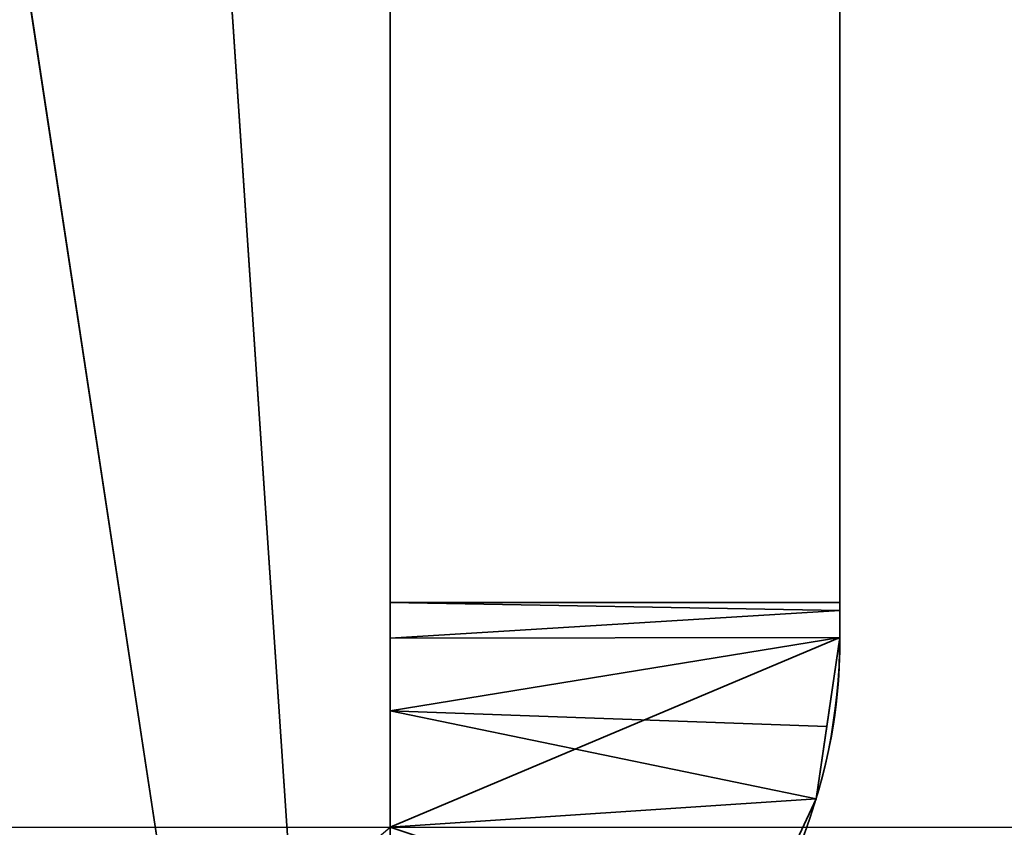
# Model space of a CAD drawing. Header units: millimetres. Extents: x -590 to 3690, y -120 to 127.
# Tile 852 of 903: x 3521.46 to 3530.21, y -21.25 to -14.06. Entities that reach past the tile are written whole.
import ezdxf

# ---------------------------------------------------------------- set-up
doc = ezdxf.new("R2010")
doc.units = ezdxf.units.MM
doc.layers.add('151', color=7, linetype='Continuous', true_color=0xffffff)

# ---------------------------------------------------------------- blocks, each defined once
blk = doc.blocks.new('UG_SURFACE_003')
at = {"layer": '151', "color": 252, "linetype": 'Continuous', "lineweight": 35}
for points in [[(3690.0001, -31.2, 2203.0001), (3690.0001, 108.2, 2203.0001), (2309.9999, 108.2, 2203.0001), (2309.9999, -31.2, 2203.0001)], [(2460, -31.2, 2053), (2460, 108.2, 2053), (3540, 108.2, 2053), (3540, -31.2, 2053)]]:
    blk.add_3dface(points, dxfattribs=at)
blk = doc.blocks.new('UG_SURFACE_167')
at = {"layer": '151', "color": 252, "linetype": 'Continuous', "lineweight": 35}
for points in [[(3524.75, -21.25, 260.5), (3524.75, -13.625, 260.5), (3528.7499, -12.781, 260.5), (3528.7499, -19.5621, 260.5)], [(3528.7499, -19.5621, 429.5), (3528.7499, -12.781, 429.5), (3524.75, -13.625, 429.5), (3524.75, -21.25, 429.5)], [(3528.7499, -12.781, 403.175), (3528.7499, -12.781, 414.25), (3528.7499, -19.5621, 414.25), (3528.7499, -19.5621, 405.4395)], [(3528.7499, -12.781, 403.175), (3528.7499, -19.3217, 403.175), (3528.7499, -19.25, 402.5)], [(3528.7499, -12.781, 286.825), (3528.7499, -12.781, 294.5), (3528.7499, -19.25, 294.5), (3528.7499, -19.25, 287.5)], [(3528.7499, -12.781, 286.825), (3528.7499, -19.3217, 286.825), (3528.7499, -19.5621, 284.5606)], [(3528.7499, -19.5621, 429.5), (3528.7499, -19.5621, 416.75), (3528.7499, -12.781, 416.75), (3528.7499, -12.781, 429.5)], [(3528.7499, -12.781, 260.5), (3528.7499, -12.781, 263.25), (3528.7499, -19.5621, 263.25), (3528.7499, -19.5621, 260.5)], [(3528.7499, -19.5621, 284.5606), (3528.7499, -19.5621, 277.675), (3528.7499, -12.781, 277.675), (3528.7499, -12.781, 286.825)], [(3528.7499, -19.25, 287.5), (3528.7499, -19.3217, 286.825), (3528.7499, -12.781, 286.825)], [(3528.7499, -19.25, 294.5), (3528.7499, -12.781, 294.5), (3528.7499, -12.781, 335.625), (3528.7499, -19.25, 335.625)], [(3528.7499, -19.25, 335.625), (3528.7499, -12.781, 335.625), (3528.7499, -12.781, 354.375), (3528.7499, -19.25, 354.375)], [(3528.7499, -19.25, 354.375), (3528.7499, -12.781, 354.375), (3528.7499, -12.781, 374.25), (3528.7499, -19.25, 374.25)], [(3528.7499, -19.25, 374.25), (3528.7499, -12.781, 374.25), (3528.7499, -12.781, 395.5), (3528.7499, -19.25, 395.5)], [(3528.7499, -19.25, 402.5), (3528.7499, -19.25, 395.5), (3528.7499, -12.781, 395.5), (3528.7499, -12.781, 403.175)], [(3528.7499, -19.5621, 405.4395), (3528.7499, -19.3217, 403.175), (3528.7499, -12.781, 403.175)], [(3528.7499, -19.5621, 416.75), (3528.7499, -19.5621, 414.25), (3528.7499, -12.781, 414.25), (3528.7499, -12.781, 416.75)], [(3528.7499, -19.5621, 277.675), (3528.7499, -19.5621, 275.75), (3528.7499, -12.781, 275.75), (3528.7499, -12.781, 277.675)], [(3528.7499, -19.5621, 275.75), (3528.7499, -19.5621, 263.25), (3528.7499, -12.781, 263.25), (3528.7499, -12.781, 275.75)], [(3524.75, -13.625, 404.175), (3524.75, -13.625, 394.675), (3524.75, -19.25, 394.675), (3524.75, -19.25, 402.5)], [(3524.75, -13.625, 414.575), (3524.75, -13.625, 404.175), (3524.75, -19.566, 404.175), (3524.75, -20.2124, 407.6012)], [(3524.75, -13.625, 278.675), (3524.75, -21.25, 278.675), (3524.75, -21.25, 280.2889), (3524.75, -20.2124, 282.3988)], [(3524.75, -13.625, 285.825), (3524.75, -19.566, 285.825), (3524.75, -19.25, 287.5)], [(3524.75, -19.25, 287.5), (3524.75, -19.25, 295.325), (3524.75, -13.625, 295.325), (3524.75, -13.625, 285.825)], [(3524.75, -20.2124, 282.3988), (3524.75, -19.566, 285.825), (3524.75, -13.625, 285.825), (3524.75, -13.625, 278.675)], [(3524.75, -21.25, 260.5), (3524.75, -21.25, 265.25), (3524.75, -13.625, 265.25), (3524.75, -13.625, 260.5)], [(3524.75, -13.625, 429.5), (3524.75, -13.625, 418.75), (3524.75, -21.25, 418.75), (3524.75, -21.25, 429.5)], [(3524.75, -20.2124, 407.6012), (3524.75, -21.25, 409.7111), (3524.75, -21.25, 414.575), (3524.75, -13.625, 414.575)], [(3524.75, -19.25, 402.5), (3524.75, -19.566, 404.175), (3524.75, -13.625, 404.175)], [(3524.75, -19.25, 394.675), (3524.75, -13.625, 394.675), (3524.75, -13.625, 375.25), (3524.75, -19.25, 375.25)], [(3524.75, -19.25, 375.25), (3524.75, -13.625, 375.25), (3524.75, -13.625, 354.375), (3524.75, -19.25, 354.375)], [(3524.75, -19.25, 354.375), (3524.75, -13.625, 354.375), (3524.75, -13.625, 335.625), (3524.75, -19.25, 335.625)], [(3524.75, -19.25, 335.625), (3524.75, -13.625, 335.625), (3524.75, -13.625, 295.325), (3524.75, -19.25, 295.325)], [(3524.75, -13.625, 265.25), (3524.75, -21.25, 265.25), (3524.75, -21.25, 275.425), (3524.75, -13.625, 275.425)], [(3524.75, -13.625, 275.425), (3524.75, -21.25, 275.425), (3524.75, -21.25, 278.675), (3524.75, -13.625, 278.675)], [(3524.75, -13.625, 414.575), (3524.75, -21.25, 414.575), (3524.75, -21.25, 418.75), (3524.75, -13.625, 418.75)], [(3528.7499, -19.3217, 286.825), (3524.75, -19.25, 287.5), (3524.75, -19.566, 285.825)], [(3528.7499, -19.3217, 286.825), (3528.7499, -19.25, 287.5), (3524.75, -19.25, 287.5)], [(3524.75, -19.25, 394.675), (3524.75, -19.25, 375.25), (3528.7499, -19.25, 374.25), (3528.7499, -19.25, 395.5)], [(3524.75, -19.25, 375.25), (3524.75, -19.25, 354.375), (3528.7499, -19.25, 354.375), (3528.7499, -19.25, 374.25)], [(3524.75, -19.25, 354.375), (3524.75, -19.25, 335.625), (3528.7499, -19.25, 335.625), (3528.7499, -19.25, 354.375)], [(3524.75, -19.25, 335.625), (3524.75, -19.25, 295.325), (3528.7499, -19.25, 294.5), (3528.7499, -19.25, 335.625)], [(3524.75, -19.25, 295.325), (3524.75, -19.25, 287.5), (3528.7499, -19.25, 287.5), (3528.7499, -19.25, 294.5)], [(3528.7499, -19.25, 395.5), (3528.7499, -19.25, 402.5), (3524.75, -19.25, 402.5), (3524.75, -19.25, 394.675)], [(3524.75, -19.25, 402.5), (3528.7499, -19.25, 402.5), (3528.7499, -19.3217, 403.175)], [(3528.7499, -19.3217, 403.175), (3524.75, -19.566, 404.175), (3524.75, -19.25, 402.5)], [(3528.7499, -19.5621, 284.5606), (3528.7499, -19.3217, 286.825), (3524.75, -19.566, 285.825)], [(3524.75, -19.566, 404.175), (3528.7499, -19.3217, 403.175), (3528.7499, -19.5621, 405.4395)], [(3524.75, -20.2124, 282.3988), (3528.6343, -20.3517, 282.4509), (3528.7499, -19.5621, 284.5606)], [(3528.7499, -19.5621, 284.5606), (3524.75, -19.566, 285.825), (3524.75, -20.2124, 282.3988)], [(3528.7499, -19.5621, 260.5), (3528.5399, -20.9961, 260.5), (3527.9274, -22.3096, 260.5), (3524.75, -21.25, 260.5)], [(3524.75, -21.25, 429.5), (3527.9274, -22.3096, 429.5), (3528.5399, -20.9961, 429.5), (3528.7499, -19.5621, 429.5)], [(3524.75, -20.2124, 407.6012), (3524.75, -19.566, 404.175), (3528.7499, -19.5621, 405.4395)], [(3528.7499, -19.5621, 405.4395), (3528.6343, -20.3517, 407.5491), (3524.75, -20.2124, 407.6012)], [(3528.5399, -20.9961, 280.7294), (3528.5399, -20.9961, 260.5), (3528.7499, -19.5621, 263.25), (3528.7499, -19.5621, 275.75)], [(3528.5399, -20.9961, 260.5), (3528.7499, -19.5621, 260.5), (3528.7499, -19.5621, 263.25)], [(3528.7499, -19.5621, 275.75), (3528.7499, -19.5621, 277.675), (3528.6343, -20.3517, 282.4509), (3528.5399, -20.9961, 280.7294)], [(3528.5399, -20.9961, 409.2706), (3528.6343, -20.3517, 407.5491), (3528.7499, -19.5621, 414.25), (3528.7499, -19.5621, 416.75)], [(3528.7499, -19.5621, 416.75), (3528.7499, -19.5621, 429.5), (3528.5399, -20.9961, 429.5), (3528.5399, -20.9961, 409.2706)], [(3528.7499, -19.5621, 277.675), (3528.7499, -19.5621, 284.5606), (3528.6343, -20.3517, 282.4509)], [(3528.6343, -20.3517, 407.5491), (3528.7499, -19.5621, 405.4395), (3528.7499, -19.5621, 414.25)], [(3524.75, -20.2124, 282.3988), (3524.75, -21.25, 280.2889), (3528.5399, -20.9961, 280.7294)], [(3528.5399, -20.9961, 280.7294), (3528.6343, -20.3517, 282.4509), (3524.75, -20.2124, 282.3988)], [(3524.75, -20.2124, 407.6012), (3528.6343, -20.3517, 407.5491), (3528.5399, -20.9961, 409.2706)], [(3528.5399, -20.9961, 409.2706), (3524.75, -21.25, 409.7111), (3524.75, -20.2124, 407.6012)], [(3524.75, -21.25, 280.2889), (3527.9274, -22.3096, 278.7646), (3528.5399, -20.9961, 280.7294)], [(3528.5399, -20.9961, 409.2706), (3527.9274, -22.3096, 411.2354), (3524.75, -21.25, 409.7111)], [(3528.5399, -20.9961, 260.5), (3528.5399, -20.9961, 280.7294), (3527.9274, -22.3096, 278.7646), (3527.9274, -22.3096, 260.5)], [(3527.9274, -22.3096, 429.5), (3527.9274, -22.3096, 411.2354), (3528.5399, -20.9961, 409.2706), (3528.5399, -20.9961, 429.5)]]:
    blk.add_3dface(points, dxfattribs=at)
blk = doc.blocks.new('UG_SURFACE_170')
at = {"layer": '151', "color": 254, "linetype": 'Continuous', "lineweight": 35}
for points in [[(3524.75, -35, 2033.2501), (3524.75, 111.75, 2033.2501), (2475.25, 111.75, 2033.2501), (2475.25, -35, 2033.2501)], [(3524.75, 111.75, 2033.2501), (3524.75, -35, 2033.2501), (3517, 81, 2025.5001)], [(3517, 16, 2025.5001), (3517, 81, 2025.5001), (3524.75, -35, 2033.2501)], [(3524.75, -35, 2033.2501), (3519.0001, -35, 2027.4999), (3517, -33, 2025.5001), (3517, 16, 2025.5001)]]:
    blk.add_3dface(points, dxfattribs=at)
blk = doc.blocks.new('UG_SURFACE_173')
at = {"layer": '151', "color": 254, "linetype": 'Continuous', "lineweight": 35}
for points in [[(3517, 16, -7), (3524.75, 111.75, -7), (3524.75, -35, -7)], [(3517, 81, 2025.5001), (3524.75, -35, 2033.2501), (3524.75, 111.75, 2033.2501)], [(3524.75, -35, -7), (3524.75, 111.75, -7), (3524.75, 111.75, 2033.2501), (3524.75, -35, 2033.2501)], [(3524.75, -35, 2033.2501), (3517, 81, 2025.5001), (3517, 16, 2025.5001)], [(3524.75, -35, -7), (3519.0001, -35, -7), (3517, -33, -7), (3517, 16, -7)], [(3517, 16, 2025.5001), (3517, -33, 2025.5001), (3519.0001, -35, 2027.4999), (3524.75, -35, 2033.2501)]]:
    blk.add_3dface(points, dxfattribs=at)
blk = doc.blocks.new('UG_SURFACE_214')
at = {"layer": '151', "color": 252, "linetype": 'Continuous', "lineweight": 35}
for points in [[(3524.75, -21.25, 1695.5), (3524.75, -13.625, 1695.5), (3528.7499, -12.781, 1695.5), (3528.7499, -19.5621, 1695.5)], [(3528.7499, -19.5621, 1864.5), (3528.7499, -12.781, 1864.5), (3524.75, -13.625, 1864.5), (3524.75, -21.25, 1864.5)], [(3528.7499, -12.781, 1838.1751), (3528.7499, -12.781, 1849.25), (3528.7499, -19.5621, 1849.25), (3528.7499, -19.5621, 1840.4394)], [(3528.7499, -12.781, 1838.1751), (3528.7499, -19.3217, 1838.1751), (3528.7499, -19.25, 1837.5)], [(3528.7499, -12.781, 1721.825), (3528.7499, -12.781, 1729.5001), (3528.7499, -19.25, 1729.5001), (3528.7499, -19.25, 1722.5)], [(3528.7499, -12.781, 1721.825), (3528.7499, -19.3217, 1721.825), (3528.7499, -19.5621, 1719.5605)], [(3528.7499, -19.5621, 1864.5), (3528.7499, -19.5621, 1851.75), (3528.7499, -12.781, 1851.75), (3528.7499, -12.781, 1864.5)], [(3528.7499, -12.781, 1695.5), (3528.7499, -12.781, 1698.2501), (3528.7499, -19.5621, 1698.2501), (3528.7499, -19.5621, 1695.5)], [(3528.7499, -19.5621, 1719.5605), (3528.7499, -19.5621, 1712.675), (3528.7499, -12.781, 1712.675), (3528.7499, -12.781, 1721.825)], [(3528.7499, -19.25, 1722.5), (3528.7499, -19.3217, 1721.825), (3528.7499, -12.781, 1721.825)], [(3528.7499, -19.25, 1729.5001), (3528.7499, -12.781, 1729.5001), (3528.7499, -12.781, 1770.625), (3528.7499, -19.25, 1770.625)], [(3528.7499, -19.25, 1770.625), (3528.7499, -12.781, 1770.625), (3528.7499, -12.781, 1789.3749), (3528.7499, -19.25, 1789.3749)], [(3528.7499, -19.25, 1789.3749), (3528.7499, -12.781, 1789.3749), (3528.7499, -12.781, 1809.25), (3528.7499, -19.25, 1809.25)], [(3528.7499, -19.25, 1809.25), (3528.7499, -12.781, 1809.25), (3528.7499, -12.781, 1830.5), (3528.7499, -19.25, 1830.5)], [(3528.7499, -19.25, 1837.5), (3528.7499, -19.25, 1830.5), (3528.7499, -12.781, 1830.5), (3528.7499, -12.781, 1838.1751)], [(3528.7499, -19.5621, 1840.4394), (3528.7499, -19.3217, 1838.1751), (3528.7499, -12.781, 1838.1751)], [(3528.7499, -19.5621, 1851.75), (3528.7499, -19.5621, 1849.25), (3528.7499, -12.781, 1849.25), (3528.7499, -12.781, 1851.75)], [(3528.7499, -19.5621, 1712.675), (3528.7499, -19.5621, 1710.75), (3528.7499, -12.781, 1710.75), (3528.7499, -12.781, 1712.675)], [(3528.7499, -19.5621, 1710.75), (3528.7499, -19.5621, 1698.2501), (3528.7499, -12.781, 1698.2501), (3528.7499, -12.781, 1710.75)], [(3524.75, -13.625, 1839.175), (3524.75, -13.625, 1829.675), (3524.75, -19.25, 1829.675), (3524.75, -19.25, 1837.5)], [(3524.75, -13.625, 1849.575), (3524.75, -13.625, 1839.175), (3524.75, -19.566, 1839.175), (3524.75, -20.2124, 1842.6012)], [(3524.75, -13.625, 1713.675), (3524.75, -21.25, 1713.675), (3524.75, -21.25, 1715.2889), (3524.75, -20.2124, 1717.3988)], [(3524.75, -13.625, 1720.825), (3524.75, -19.566, 1720.825), (3524.75, -19.25, 1722.5)], [(3524.75, -19.25, 1722.5), (3524.75, -19.25, 1730.325), (3524.75, -13.625, 1730.325), (3524.75, -13.625, 1720.825)], [(3524.75, -20.2124, 1717.3988), (3524.75, -19.566, 1720.825), (3524.75, -13.625, 1720.825), (3524.75, -13.625, 1713.675)], [(3524.75, -21.25, 1695.5), (3524.75, -21.25, 1700.25), (3524.75, -13.625, 1700.25), (3524.75, -13.625, 1695.5)], [(3524.75, -13.625, 1864.5), (3524.75, -13.625, 1853.75), (3524.75, -21.25, 1853.75), (3524.75, -21.25, 1864.5)], [(3524.75, -20.2124, 1842.6012), (3524.75, -21.25, 1844.7111), (3524.75, -21.25, 1849.575), (3524.75, -13.625, 1849.575)], [(3524.75, -19.25, 1837.5), (3524.75, -19.566, 1839.175), (3524.75, -13.625, 1839.175)], [(3524.75, -19.25, 1829.675), (3524.75, -13.625, 1829.675), (3524.75, -13.625, 1810.25), (3524.75, -19.25, 1810.25)], [(3524.75, -19.25, 1810.25), (3524.75, -13.625, 1810.25), (3524.75, -13.625, 1789.3749), (3524.75, -19.25, 1789.3749)], [(3524.75, -19.25, 1789.3749), (3524.75, -13.625, 1789.3749), (3524.75, -13.625, 1770.625), (3524.75, -19.25, 1770.625)], [(3524.75, -19.25, 1770.625), (3524.75, -13.625, 1770.625), (3524.75, -13.625, 1730.325), (3524.75, -19.25, 1730.325)], [(3524.75, -13.625, 1700.25), (3524.75, -21.25, 1700.25), (3524.75, -21.25, 1710.425), (3524.75, -13.625, 1710.425)], [(3524.75, -13.625, 1710.425), (3524.75, -21.25, 1710.425), (3524.75, -21.25, 1713.675), (3524.75, -13.625, 1713.675)], [(3524.75, -13.625, 1849.575), (3524.75, -21.25, 1849.575), (3524.75, -21.25, 1853.75), (3524.75, -13.625, 1853.75)], [(3528.7499, -19.3217, 1721.825), (3524.75, -19.25, 1722.5), (3524.75, -19.566, 1720.825)], [(3528.7499, -19.3217, 1721.825), (3528.7499, -19.25, 1722.5), (3524.75, -19.25, 1722.5)], [(3524.75, -19.25, 1829.675), (3524.75, -19.25, 1810.25), (3528.7499, -19.25, 1809.25), (3528.7499, -19.25, 1830.5)], [(3524.75, -19.25, 1810.25), (3524.75, -19.25, 1789.3749), (3528.7499, -19.25, 1789.3749), (3528.7499, -19.25, 1809.25)], [(3524.75, -19.25, 1789.3749), (3524.75, -19.25, 1770.625), (3528.7499, -19.25, 1770.625), (3528.7499, -19.25, 1789.3749)], [(3524.75, -19.25, 1770.625), (3524.75, -19.25, 1730.325), (3528.7499, -19.25, 1729.5001), (3528.7499, -19.25, 1770.625)], [(3524.75, -19.25, 1730.325), (3524.75, -19.25, 1722.5), (3528.7499, -19.25, 1722.5), (3528.7499, -19.25, 1729.5001)], [(3528.7499, -19.25, 1830.5), (3528.7499, -19.25, 1837.5), (3524.75, -19.25, 1837.5), (3524.75, -19.25, 1829.675)], [(3524.75, -19.25, 1837.5), (3528.7499, -19.25, 1837.5), (3528.7499, -19.3217, 1838.1751)], [(3528.7499, -19.3217, 1838.1751), (3524.75, -19.566, 1839.175), (3524.75, -19.25, 1837.5)], [(3528.7499, -19.5621, 1719.5605), (3528.7499, -19.3217, 1721.825), (3524.75, -19.566, 1720.825)], [(3524.75, -19.566, 1839.175), (3528.7499, -19.3217, 1838.1751), (3528.7499, -19.5621, 1840.4394)], [(3524.75, -20.2124, 1717.3988), (3528.6343, -20.3517, 1717.451), (3528.7499, -19.5621, 1719.5605)], [(3528.7499, -19.5621, 1719.5605), (3524.75, -19.566, 1720.825), (3524.75, -20.2124, 1717.3988)], [(3528.7499, -19.5621, 1695.5), (3528.5399, -20.9961, 1695.5), (3527.9274, -22.3096, 1695.5), (3524.75, -21.25, 1695.5)], [(3524.75, -21.25, 1864.5), (3527.9274, -22.3096, 1864.5), (3528.5399, -20.9961, 1864.5), (3528.7499, -19.5621, 1864.5)], [(3524.75, -20.2124, 1842.6012), (3524.75, -19.566, 1839.175), (3528.7499, -19.5621, 1840.4394)], [(3528.7499, -19.5621, 1840.4394), (3528.6343, -20.3517, 1842.5491), (3524.75, -20.2124, 1842.6012)], [(3528.5399, -20.9961, 1715.7294), (3528.5399, -20.9961, 1695.5), (3528.7499, -19.5621, 1698.2501), (3528.7499, -19.5621, 1710.75)], [(3528.5399, -20.9961, 1695.5), (3528.7499, -19.5621, 1695.5), (3528.7499, -19.5621, 1698.2501)], [(3528.7499, -19.5621, 1710.75), (3528.7499, -19.5621, 1712.675), (3528.6343, -20.3517, 1717.451), (3528.5399, -20.9961, 1715.7294)], [(3528.5399, -20.9961, 1844.2706), (3528.6343, -20.3517, 1842.5491), (3528.7499, -19.5621, 1849.25), (3528.7499, -19.5621, 1851.75)], [(3528.7499, -19.5621, 1851.75), (3528.7499, -19.5621, 1864.5), (3528.5399, -20.9961, 1864.5), (3528.5399, -20.9961, 1844.2706)], [(3528.7499, -19.5621, 1712.675), (3528.7499, -19.5621, 1719.5605), (3528.6343, -20.3517, 1717.451)], [(3528.6343, -20.3517, 1842.5491), (3528.7499, -19.5621, 1840.4394), (3528.7499, -19.5621, 1849.25)], [(3524.75, -20.2124, 1717.3988), (3524.75, -21.25, 1715.2889), (3528.5399, -20.9961, 1715.7294)], [(3528.5399, -20.9961, 1715.7294), (3528.6343, -20.3517, 1717.451), (3524.75, -20.2124, 1717.3988)], [(3524.75, -20.2124, 1842.6012), (3528.6343, -20.3517, 1842.5491), (3528.5399, -20.9961, 1844.2706)], [(3528.5399, -20.9961, 1844.2706), (3524.75, -21.25, 1844.7111), (3524.75, -20.2124, 1842.6012)], [(3524.75, -21.25, 1715.2889), (3527.9274, -22.3096, 1713.7645), (3528.5399, -20.9961, 1715.7294)], [(3528.5399, -20.9961, 1844.2706), (3527.9274, -22.3096, 1846.2354), (3524.75, -21.25, 1844.7111)], [(3528.5399, -20.9961, 1695.5), (3528.5399, -20.9961, 1715.7294), (3527.9274, -22.3096, 1713.7645), (3527.9274, -22.3096, 1695.5)], [(3527.9274, -22.3096, 1864.5), (3527.9274, -22.3096, 1846.2354), (3528.5399, -20.9961, 1844.2706), (3528.5399, -20.9961, 1864.5)]]:
    blk.add_3dface(points, dxfattribs=at)

msp = doc.modelspace()

# ---------------------------------------------------------------- linework, layer by layer
at = {"layer": '151', "color": 252, "linetype": 'Continuous', "lineweight": -3, "true_color": 0x939598}
for p, q in [((3524.75, -35, 2033.25), (3524.75, 111.75, 2033.25)), ((3524.75, -35, -7), (3524.75, 111.75, -7)), ((3524.75, -35, 2033.25), (3524.75, 111.75, 2033.25)), ((3524.75, -10.25, 260.5), (3524.75, -21.25, 260.5)), ((3524.75, -21.25, 429.5), (3524.75, -10.25, 429.5)), ((3524.75, -21.25, 1864.5), (3524.75, -10.25, 1864.5)), ((3524.75, -10.25, 1695.5), (3524.75, -21.25, 1695.5)), ((3528.75, -19.5621, 260.5), (3528.75, -10.25, 260.5)), ((3528.75, -10.25, 429.5), (3528.75, -19.5621, 429.5)), ((3528.75, -19.5621, 1695.5), (3528.75, -10.25, 1695.5)), ((3528.75, -10.25, 1864.5), (3528.75, -19.5621, 1864.5)), ((3528.75, -19.25, 402.5), (3524.75, -19.25, 402.5)), ((3528.75, -19.25, 287.5), (3524.75, -19.25, 287.5)), ((3524.75, -19.25, 287.5), (3524.75, -19.25, 402.5)), ((3528.75, -19.25, 1837.5), (3524.75, -19.25, 1837.5)), ((3528.75, -19.25, 1722.5), (3524.75, -19.25, 1722.5)), ((3524.75, -19.25, 1722.5), (3524.75, -19.25, 1837.5)), ((3528.75, -19.25, 402.5), (3528.75, -19.25, 287.5)), ((3528.75, -19.25, 1837.5), (3528.75, -19.25, 1722.5)), ((3528.75, -19.5621, 284.5605), (3528.75, -19.5621, 260.5)), ((3528.75, -19.5621, 429.5), (3528.75, -19.5621, 405.4395)), ((3528.75, -19.5621, 1719.5605), (3528.75, -19.5621, 1695.5)), ((3528.75, -19.5621, 1864.5), (3528.75, -19.5621, 1840.4395)), ((3519, -21.25, 1715), (3530.5, -21.25, 1715)), ((3519, -21.25, 1845), (3530.5, -21.25, 1845)), ((3519, -21.25, 280), (3530.5, -21.25, 280)), ((3519, -21.25, 410), (3530.5, -21.25, 410)), ((3522.5361, -23.1077, 429.5), (3524.75, -21.25, 429.5)), ((3522.5361, -23.1077, 1864.5), (3524.75, -21.25, 1864.5)), ((3524.75, -21.25, 429.5), (3524.75, -21.25, 409.7111)), ((3524.75, -21.25, 280.2889), (3524.75, -21.25, 260.5)), ((3524.75, -21.25, 1715.2889), (3524.75, -21.25, 1695.5)), ((3524.75, -21.25, 1864.5), (3524.75, -21.25, 1844.7111))]:
    msp.add_line(p, q, dxfattribs=at)
at = {"layer": '151', "color": 252, "linetype": 'Continuous', "lineweight": -3, "true_color": 0x939598, "extrusion": (1, 0, 0)}
for centre, start, end in [((-33.25, 402.5, 3524.75), 0, 31.00272), ((-33.25, 287.5, 3524.75), 328.99728, 0), ((-33.25, 1722.5, 3524.75), 328.99728, 0), ((-33.25, 1837.5, 3524.75), 0, 31.00272)]:
    msp.add_arc(centre, 14, start, end, dxfattribs=at)
at = {"layer": '151', "color": 252, "linetype": 'Continuous', "lineweight": -3, "true_color": 0x939598, "extrusion": (-1, 0, 0)}
for centre, start, end in [((33.25, 287.5, -3528.75), 180, 192.12006), ((33.25, 402.5, -3528.75), 167.87994, 180), ((33.25, 1722.5, -3528.75), 180, 192.12006), ((33.25, 1837.5, -3528.75), 167.87994, 180)]:
    msp.add_arc(centre, 14, start, end, dxfattribs=at)
at = {"layer": '151', "color": 252, "linetype": 'Continuous', "lineweight": -3, "true_color": 0x939598}
for centre in [(3523.75, -19.5621, 260.5), (3523.75, -19.5621, 1695.5)]:
    msp.add_arc(centre, 5, 313.93204, 0, dxfattribs=at)
at = {"layer": '151', "color": 252, "linetype": 'Continuous', "lineweight": -3, "true_color": 0x939598, "extrusion": (0, 0, -1)}
for centre in [(-3523.75, -19.5621, -429.5), (-3523.75, -19.5621, -1864.5)]:
    msp.add_arc(centre, 5, 180, 226.06796, dxfattribs=at)
at = {"layer": '151', "color": 252, "linetype": 'Continuous', "lineweight": -3, "true_color": 0x939598}
for points in [[(3526.9639, -23.3923, 412.4411), (3527.8874, -22.6174, 411.6728), (3528.3101, -21.7341, 410.5824), (3528.7364, -20.3672, 408.1545), (3528.75, -19.8595, 406.8246), (3528.75, -19.5621, 405.4395)], [(3528.75, -19.5621, 284.5605), (3528.75, -19.8596, 283.1751), (3528.7383, -20.3565, 281.8682), (3528.3139, -21.7267, 279.427), (3527.8876, -22.6173, 278.3274), (3526.9639, -23.3923, 277.5589)], [(3528.75, -19.5621, 1719.5605), (3528.75, -19.8596, 1718.1751), (3528.7383, -20.3565, 1716.8682), (3528.3139, -21.7267, 1714.427), (3527.8876, -22.6173, 1713.3274), (3526.9639, -23.3923, 1712.5589)], [(3526.9639, -23.3923, 1847.4411), (3527.8874, -22.6174, 1846.6728), (3528.3101, -21.7341, 1845.5824), (3528.7364, -20.3672, 1843.1545), (3528.75, -19.8595, 1841.8246), (3528.75, -19.5621, 1840.4395)]]:
    msp.add_open_spline(points, degree=3, knots=[0, 0, 0, 0, 0.5, 0.5, 1, 1, 1, 1], dxfattribs=at)

# ---------------------------------------------------------------- block references
for name in ['UG_SURFACE_170', 'UG_SURFACE_173', 'UG_SURFACE_003', 'UG_SURFACE_167', 'UG_SURFACE_214']:
    msp.add_blockref(name, (0, 0), dxfattribs=at)

doc.saveas('drawing.dxf')
